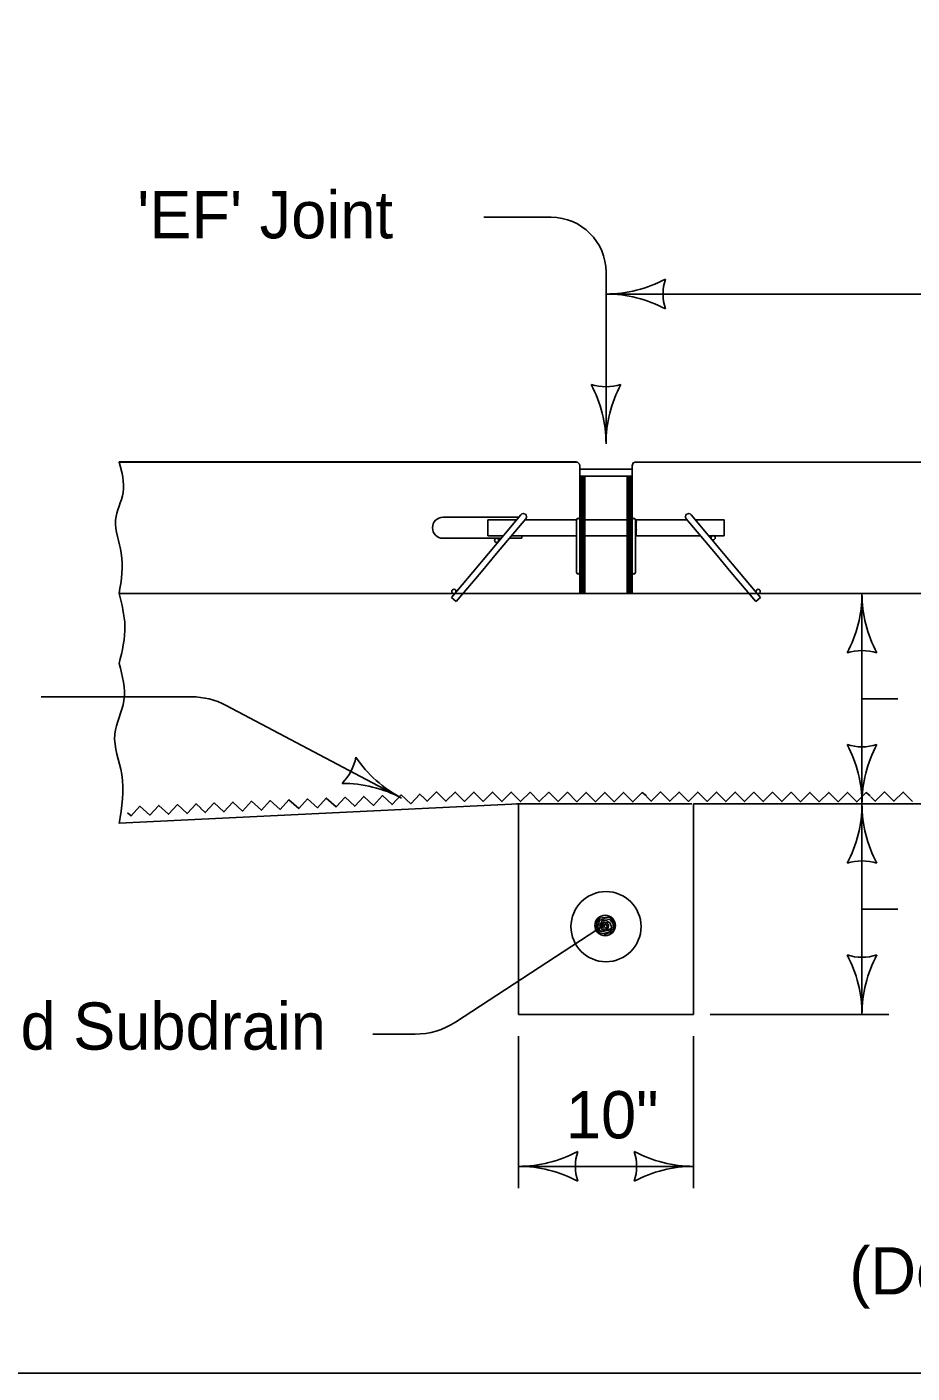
# Model space of a CAD drawing. Extents: x 5546 to 81668, y 3174 to 15999.
# Drawn here: x 14428.6 to 14728.5, y 7924 to 8380.1 of the extents above; entities that cross this region are included whole.
import ezdxf

# ---------------------------------------------------------------- set-up
doc = ezdxf.new("R2010")
doc.units = 0
for name, color, linetype in [('Level 61', 7, 'Continuous'), ('PS_BOLT', 7, 'Continuous'), ('PS_CONST', 7, 'Continuous'), ('PS_DAWA', 7, 'Continuous'), ('PS_DIM', 7, 'Continuous'), ('PS_SHAPE', 7, 'Continuous')]:
    doc.layers.add(name, color=color, linetype=linetype)

msp = doc.modelspace()

# ---------------------------------------------------------------- linework, layer by layer
at = {"layer": 'Level 61'}
msp.add_lwpolyline([(13732.52, 9944.02), (16867.53, 9944.02), (16867.53, 7924.02), (13732.52, 7924.02)], close=True, dxfattribs=at)
at = {"layer": 'PS_BOLT'}
for p, q in [((14634.99, 8232.66), (15006.71, 8232.66)), ((14633.74, 8231.41), (14633.74, 8231.41)), ((14633.74, 8188.11), (14633.74, 8231.41)), ((14746.89, 8188.11), (14633.74, 8188.11))]:
    msp.add_line(p, q, dxfattribs=at)
msp.add_lwpolyline([(14633.74, 8231.41), (14634.08, 8232.41), (14634.99, 8232.66)], dxfattribs=at)
at = {"layer": 'PS_CONST'}
for p, q in [((14583.48, 8315.56), (14606.26, 8315.56)), ((14624.83, 8282.07), (14624.83, 8297)), ((14624.83, 8238.8), (14624.83, 8282.07)), ((14711.57, 8188.11), (14711.57, 8116.83)), ((14433.39, 8153.12), (14484.39, 8153.12)), ((14555.5, 8118.83), (14496.07, 8150.22)), ((14711.57, 8152.47), (14723.69, 8152.47)), ((14711.57, 8116.83), (14711.57, 8045.55)), ((14711.57, 8081.19), (14723.69, 8081.19)), ((14624.61, 8076.13), (14573.84, 8042.91)), ((14660.1, 8045.55), (14720.72, 8045.55)), ((14545.86, 8038.83), (14560.15, 8038.83)), ((14595.13, 8038.12), (14595.13, 7986.61)), ((14654.53, 8038.12), (14654.53, 7986.61)), ((14595.13, 7994.04), (14654.53, 7994.04))]:
    msp.add_line(p, q, dxfattribs=at)
msp.add_lwpolyline([(14624.25, 8072.47), (14625.42, 8073), (14627.23, 8073.56), (14627.59, 8075.41), (14627.34, 8077.02), (14626.17, 8078.52), (14624.45, 8078.37), (14622.62, 8078.11), (14621.75, 8076.66), (14621.59, 8075.13), (14622.66, 8073.12), (14624, 8072.95), (14625.82, 8073.42), (14627.31, 8074.58), (14627.26, 8076.31), (14626.09, 8077.7), (14624.46, 8077.86), (14622.64, 8077.5), (14622.36, 8076.47), (14621.99, 8075.24), (14622.85, 8073.73), (14624.17, 8073.77), (14625.69, 8074.02), (14626.79, 8074.87), (14626.24, 8076.38), (14625.09, 8077.27), (14623.56, 8077.32), (14623.18, 8076.5), (14622.7, 8075.57), (14623.44, 8074.37), (14624.57, 8074.09), (14625.57, 8074.63), (14625.64, 8075.75), (14625.11, 8076.55), (14624.08, 8076.83), (14623.59, 8076.41), (14623.3, 8075.79), (14623.84, 8074.89), (14624.55, 8074.7), (14625.25, 8075.13), (14625.14, 8075.74), (14624.61, 8076.13), (14623.9, 8076.11), (14623.92, 8075.6), (14624.53, 8075.31)], dxfattribs=at)
msp.add_circle((14624.52, 8075.65), 3.47, dxfattribs=at)
for centre, radius, start, end in [((14606.27, 8297), 18.56, 0, 90), ((14624.83, 8274.65), 16.51, 252.2666, 287.7333), ((14582.08, 8238.81), 42.75, 360, 28.0725), ((14667.58, 8238.81), 42.75, 151.9275, 180), ((14668.82, 8188.11), 42.75, 331.9275, 360), ((14754.32, 8188.11), 42.75, 180, 208.0725), ((14711.57, 8152.27), 16.51, 72.2666, 107.7334), ((14484.39, 8128.12), 25, 62.1548, 90), ((14711.57, 8152.68), 16.51, 252.2666, 287.7333), ((14668.82, 8116.83), 42.75, 360, 28.0725), ((14754.32, 8116.83), 42.75, 151.9275, 180), ((14523.81, 8135.58), 16.51, 314.413, 349.8797), ((14575.47, 8156.62), 42.75, 214.0739, 242.1464), ((14535.53, 8081.03), 42.75, 62.1464, 90.2188), ((14668.82, 8116.83), 42.75, 331.9275, 360), ((14754.32, 8116.83), 42.75, 180, 208.0725), ((14711.57, 8080.99), 16.51, 72.2666, 107.7334), ((14711.57, 8081.4), 16.51, 252.2666, 287.7333), ((14668.82, 8045.55), 42.75, 360, 28.0725), ((14754.32, 8045.55), 42.75, 151.9275, 180), ((14560.15, 8063.83), 25, 270, 303.1967), ((14595.13, 8036.79), 42.75, 270, 298.0725), ((14630.97, 7994.04), 16.51, 162.2666, 197.7334), ((14618.69, 7994.04), 16.51, 342.2666, 17.7333), ((14654.53, 8036.79), 42.75, 241.9275, 270), ((14595.13, 7951.29), 42.75, 61.9275, 90), ((14654.53, 7951.29), 42.75, 90, 118.0725)]:
    msp.add_arc(centre, radius, start, end, dxfattribs=at)
at = {"layer": 'PS_DAWA'}
msp.add_line((14624.83, 8289.57), (14780.03, 8289.57), dxfattribs=at)
for centre, radius, start, end in [((14624.83, 8332.32), 42.75, 270, 298.0725), ((14660.67, 8289.57), 16.51, 162.2666, 197.7334), ((14624.83, 8246.82), 42.75, 61.9275, 90)]:
    msp.add_arc(centre, radius, start, end, dxfattribs=at)
at = {"layer": 'PS_DIM'}
for p, q in [((14614.67, 8232.67), (14459.83, 8232.67)), ((14615.92, 8213.1), (14615.92, 8231.42)), ((14614.85, 8195.24), (14614.85, 8213.06)), ((14615.92, 8188.12), (14615.92, 8195.2)), ((14459.83, 8188.12), (14576.39, 8188.12)), ((14576.39, 8188.12), (14615.92, 8188.12))]:
    msp.add_line(p, q, dxfattribs=at)
for centre, radius, start, end in [((14614.67, 8231.42), 1.25, 360, 90), ((14615.39, 8213.06), 0.535, 3.7252, 180), ((14615.39, 8195.24), 0.535, 180, 355.2519)]:
    msp.add_arc(centre, radius, start, end, dxfattribs=at)
msp.add_spline([(14459.83, 8232.67), (14461.19, 8222.37), (14458.62, 8213), (14460.58, 8201.81), (14459.83, 8188.12)], degree=3, dxfattribs=at)
at = {"layer": 'PS_SHAPE'}
for p, q in [((14459.83, 8232.66), (14614.67, 8232.66)), ((14634.99, 8232.66), (15006.71, 8232.66)), ((14615.92, 8201.65), (14615.92, 8231.41)), ((14615.92, 8230.25), (14633.74, 8230.25)), ((14615.92, 8227.85), (14617.7, 8227.85)), ((14616.1, 8227.85), (14616.1, 8201.65)), ((14616.28, 8227.85), (14616.28, 8201.65)), ((14616.45, 8227.85), (14616.45, 8201.65)), ((14616.63, 8227.85), (14616.63, 8201.65)), ((14616.81, 8227.85), (14616.81, 8201.65)), ((14616.99, 8227.85), (14616.99, 8201.65)), ((14617.17, 8227.85), (14617.17, 8201.65)), ((14617.34, 8227.85), (14617.34, 8201.65)), ((14617.52, 8227.85), (14617.52, 8201.65)), ((14617.7, 8227.85), (14617.7, 8213.06)), ((14631.96, 8227.85), (14617.7, 8227.85)), ((14617.7, 8227.85), (14617.7, 8213.06)), ((14631.96, 8227.85), (14631.96, 8213.06)), ((14631.96, 8213.06), (14631.96, 8227.85)), ((14631.96, 8227.85), (14633.74, 8227.85)), ((14632.13, 8227.85), (14632.13, 8201.65)), ((14632.31, 8227.85), (14632.31, 8201.65)), ((14632.49, 8227.85), (14632.49, 8201.65)), ((14632.67, 8227.85), (14632.67, 8201.65)), ((14632.85, 8227.85), (14632.85, 8201.65)), ((14633.03, 8227.85), (14633.03, 8201.65)), ((14633.2, 8227.85), (14633.2, 8201.65)), ((14633.38, 8227.85), (14633.38, 8201.65)), ((14633.56, 8227.85), (14633.56, 8201.65)), ((14633.74, 8201.65), (14633.74, 8231.41)), ((14569.59, 8213.95), (14595.28, 8213.95)), ((14596.01, 8214.81), (14584.97, 8201.65)), ((14587.76, 8201.65), (14597.65, 8213.44)), ((14615.38, 8213.59), (14615.38, 8213.59)), ((14661.9, 8201.65), (14652.01, 8213.44)), ((14653.65, 8214.81), (14664.69, 8201.65)), ((14584.73, 8207.71), (14584.73, 8213.06)), ((14584.73, 8213.06), (14594.53, 8213.06)), ((14594.53, 8213.06), (14594.53, 8213.06)), ((14597.33, 8213.06), (14614.85, 8213.06)), ((14614.85, 8195.24), (14614.85, 8213.06)), ((14617.7, 8213.06), (14617.7, 8207.71)), ((14617.7, 8213.06), (14631.96, 8213.06)), ((14631.96, 8213.06), (14631.96, 8207.71)), ((14634.81, 8195.24), (14634.81, 8213.06)), ((14634.81, 8213.06), (14652.33, 8213.06)), ((14634.81, 8212.35), (14634.81, 8212.35)), ((14655.12, 8213.06), (14655.12, 8213.06)), ((14655.12, 8213.06), (14664.92, 8213.06)), ((14664.92, 8207.71), (14664.92, 8213.06)), ((14569.59, 8206.82), (14589.3, 8206.82)), ((14584.73, 8207.71), (14590.05, 8207.71)), ((14592.1, 8206.82), (14596.32, 8206.82)), ((14592.84, 8207.71), (14614.85, 8207.71)), ((14596.32, 8207.71), (14596.32, 8206.82)), ((14617.7, 8207.71), (14631.96, 8207.71)), ((14617.7, 8207.71), (14617.7, 8201.65)), ((14631.96, 8207.71), (14631.96, 8201.65)), ((14634.81, 8207.71), (14656.82, 8207.71)), ((14659.61, 8207.71), (14664.92, 8207.71)), ((14584.97, 8201.65), (14579.71, 8195.39)), ((14587.76, 8201.65), (14582.5, 8195.39)), ((14615.92, 8195.39), (14615.92, 8201.65)), ((14616.1, 8201.65), (14616.1, 8195.39)), ((14616.28, 8201.65), (14616.28, 8195.39)), ((14616.45, 8201.65), (14616.45, 8195.39)), ((14616.63, 8201.65), (14616.63, 8195.39)), ((14616.81, 8201.65), (14616.81, 8195.39)), ((14616.99, 8201.65), (14616.99, 8195.39)), ((14617.17, 8201.65), (14617.17, 8195.39)), ((14617.34, 8201.65), (14617.34, 8195.39)), ((14617.52, 8201.65), (14617.52, 8195.39)), ((14617.7, 8201.65), (14617.7, 8195.39)), ((14631.96, 8201.65), (14631.96, 8195.39)), ((14632.13, 8201.65), (14632.13, 8195.39)), ((14632.31, 8201.65), (14632.31, 8195.39)), ((14632.49, 8201.65), (14632.49, 8195.39)), ((14632.67, 8201.65), (14632.67, 8195.39)), ((14632.85, 8201.65), (14632.85, 8195.39)), ((14633.03, 8201.65), (14633.03, 8195.39)), ((14633.2, 8201.65), (14633.2, 8195.39)), ((14633.38, 8201.65), (14633.38, 8195.39)), ((14633.56, 8201.65), (14633.56, 8195.39)), ((14633.74, 8195.39), (14633.74, 8201.65)), ((14661.9, 8201.65), (14667.16, 8195.39)), ((14664.69, 8201.65), (14669.95, 8195.39)), ((14579.71, 8195.39), (14572.46, 8186.75)), ((14582.5, 8195.39), (14574.1, 8185.38)), ((14614.85, 8195.24), (14614.85, 8195.24)), ((14615.92, 8188.11), (14615.92, 8195.39)), ((14616.1, 8195.39), (14616.1, 8188.11)), ((14616.28, 8195.39), (14616.28, 8188.11)), ((14616.45, 8195.39), (14616.45, 8188.11)), ((14616.63, 8195.39), (14616.63, 8188.11)), ((14616.81, 8195.39), (14616.81, 8188.11)), ((14616.99, 8195.39), (14616.99, 8188.11)), ((14617.17, 8195.39), (14617.17, 8188.11)), ((14617.34, 8195.39), (14617.34, 8188.11)), ((14617.52, 8195.39), (14617.52, 8188.11)), ((14617.7, 8195.39), (14617.7, 8188.11)), ((14631.96, 8195.39), (14631.96, 8188.11)), ((14632.13, 8195.39), (14632.13, 8188.11)), ((14632.31, 8195.39), (14632.31, 8188.11)), ((14632.49, 8195.39), (14632.49, 8188.11)), ((14632.67, 8195.39), (14632.67, 8188.11)), ((14632.85, 8195.39), (14632.85, 8188.11)), ((14633.03, 8195.39), (14633.03, 8188.11)), ((14633.2, 8195.39), (14633.2, 8188.11)), ((14633.38, 8195.39), (14633.38, 8188.11)), ((14633.56, 8195.39), (14633.56, 8188.11)), ((14633.74, 8188.11), (14633.74, 8195.39)), ((14667.16, 8195.39), (14675.56, 8185.38)), ((14669.95, 8195.39), (14677.2, 8186.75)), ((14459.83, 8188.11), (14573.6, 8188.11)), ((14574.1, 8185.38), (14572.46, 8186.75)), ((14576.39, 8188.11), (14617.7, 8188.11)), ((14617.7, 8188.11), (14631.96, 8188.11)), ((14631.96, 8188.11), (14673.27, 8188.11)), ((14675.56, 8185.38), (14677.2, 8186.75)), ((14676.06, 8188.11), (15006.71, 8188.11)), ((14595.13, 8116.83), (14459.82, 8110.27)), ((14594.51, 8116.83), (14653.91, 8116.83)), ((14595.13, 8045.55), (14595.13, 8116.83)), ((14654.53, 8045.55), (14654.53, 8116.83)), ((14654.53, 8116.83), (15006.71, 8116.83)), ((14595.13, 8045.55), (14654.53, 8045.55))]:
    msp.add_line(p, q, dxfattribs=at)
for points in [[(14617.7, 8227.71), (14617.84, 8227.85)], [(14617.7, 8207.42), (14617.99, 8207.71)], [(14487.4, 8115.39), (14489.05, 8113.88), (14492.07, 8117.17), (14495.37, 8114.14), (14498.41, 8117.46), (14501.7, 8114.42), (14504.73, 8117.72), (14508.04, 8114.7), (14511.06, 8117.99), (14514.36, 8114.97), (14517.4, 8118.27), (14520.69, 8115.24), (14523.72, 8118.55), (14527.03, 8115.52), (14530.05, 8118.82), (14533.35, 8115.79), (14536.38, 8119.09), (14539.68, 8116.06), (14542.71, 8119.37), (14546.01, 8116.33), (14549.05, 8119.64), (14552.34, 8116.62), (14555.38, 8119.91), (14558.68, 8116.89), (14561.7, 8120.18), (14563.35, 8118.67)], [(14562.64, 8119.32), (14564.22, 8117.72), (14567.4, 8120.89), (14570.55, 8117.71), (14573.74, 8120.87), (14576.9, 8117.69), (14580.06, 8120.85), (14583.22, 8117.67), (14586.41, 8120.83), (14589.56, 8117.65), (14592.74, 8120.82), (14595.9, 8117.64), (14599.08, 8120.8), (14602.23, 8117.62), (14605.42, 8120.78), (14608.58, 8117.61), (14611.74, 8120.77), (14614.9, 8117.59), (14618.08, 8120.75), (14621.24, 8117.57), (14624.42, 8120.73), (14627.58, 8117.56), (14630.75, 8120.72), (14633.91, 8117.53), (14637.09, 8120.7), (14638.51, 8119.57)], [(14638.51, 8119.32), (14640.09, 8117.72), (14643.27, 8120.89), (14646.42, 8117.71), (14649.6, 8120.87), (14652.76, 8117.69), (14655.93, 8120.85), (14659.09, 8117.67), (14662.28, 8120.83), (14665.43, 8117.65), (14668.61, 8120.82), (14671.77, 8117.64), (14674.95, 8120.8), (14678.1, 8117.62), (14681.28, 8120.78), (14684.44, 8117.61), (14687.61, 8120.77), (14690.77, 8117.59), (14693.95, 8120.75), (14697.11, 8117.57), (14700.29, 8120.73), (14703.45, 8117.56), (14706.62, 8120.72), (14709.78, 8117.53), (14712.96, 8120.7), (14714.38, 8119.57)], [(14714.48, 8119.32), (14716.05, 8117.72), (14719.24, 8120.89), (14722.39, 8117.71), (14725.57, 8120.87), (14728.73, 8117.69)], [(14462.72, 8113.82), (14463.88, 8112.76), (14466.91, 8116.06), (14470.21, 8113.03), (14473.24, 8116.34), (14476.54, 8113.31), (14479.57, 8116.61), (14482.88, 8113.58), (14485.9, 8116.87), (14487.55, 8115.37)]]:
    msp.add_lwpolyline(points, dxfattribs=at)
for centre, radius in [((14587.77, 8206.11), 0.713), ((14661.14, 8207), 0.713), ((14573.27, 8188.82), 0.713), ((14676.39, 8188.82), 0.713), ((14624.83, 8075.25), 11.88)]:
    msp.add_circle(centre, radius, dxfattribs=at)
for centre, radius, start, end in [((14614.67, 8231.41), 1.25, 0, 90), ((14634.99, 8231.41), 1.25, 90, 180), ((14569.59, 8210.39), 3.56, 90, 270), ((14596.83, 8214.13), 1.07, 320.0037, 139.9964), ((14615.39, 8213.06), 0.535, 0, 180), ((14634.27, 8213.06), 0.535, 0, 180), ((14652.83, 8214.13), 1.07, 40.0036, 219.9963), ((14615.39, 8195.24), 0.535, 180, 0), ((14634.27, 8195.24), 0.535, 180, 0)]:
    msp.add_arc(centre, radius, start, end, dxfattribs=at)
for points in [[(14459.83, 8232.66), (14461.19, 8222.37), (14458.62, 8212.99), (14460.58, 8201.81), (14459.83, 8188.11)], [(14634.81, 8212.7), (14634.9, 8212.7), (14634.99, 8212.71), (14635.07, 8212.7), (14635.13, 8212.71), (14635.19, 8212.69), (14635.24, 8212.7)], [(14634.81, 8212.35), (14634.9, 8212.34), (14634.99, 8212.35), (14635.07, 8212.34), (14635.13, 8212.35), (14635.19, 8212.33), (14635.24, 8212.34)], [(14634.81, 8211.99), (14634.9, 8211.98), (14634.99, 8211.99), (14635.07, 8211.98), (14635.13, 8212), (14635.19, 8211.98), (14635.24, 8211.99)], [(14634.81, 8211.63), (14634.9, 8211.63), (14634.99, 8211.64), (14635.07, 8211.63), (14635.13, 8211.64), (14635.19, 8211.62), (14635.24, 8211.63)], [(14634.81, 8211.28), (14634.9, 8211.27), (14634.99, 8211.28), (14635.07, 8211.27), (14635.13, 8211.29), (14635.19, 8211.27), (14635.24, 8211.27)], [(14634.81, 8210.92), (14634.9, 8210.91), (14634.99, 8210.93), (14635.07, 8210.91), (14635.13, 8210.93), (14635.19, 8210.91), (14635.24, 8210.92)], [(14634.81, 8210.56), (14634.9, 8210.56), (14634.99, 8210.57), (14635.07, 8210.56), (14635.13, 8210.57), (14635.19, 8210.55), (14635.24, 8210.56)], [(14634.81, 8210.21), (14634.9, 8210.2), (14634.99, 8210.21), (14635.07, 8210.2), (14635.13, 8210.22), (14635.19, 8210.2), (14635.24, 8210.21)], [(14634.81, 8209.85), (14634.9, 8209.84), (14634.99, 8209.86), (14635.07, 8209.84), (14635.13, 8209.86), (14635.19, 8209.84), (14635.24, 8209.85)], [(14634.81, 8209.5), (14634.9, 8209.49), (14634.99, 8209.5), (14635.07, 8209.49), (14635.13, 8209.5), (14635.19, 8209.48), (14635.24, 8209.49)], [(14634.81, 8209.14), (14634.9, 8209.13), (14634.99, 8209.14), (14635.07, 8209.13), (14635.13, 8209.15), (14635.19, 8209.13), (14635.24, 8209.14)], [(14634.81, 8208.78), (14634.9, 8208.78), (14634.99, 8208.79), (14635.07, 8208.78), (14635.13, 8208.79), (14635.19, 8208.77), (14635.24, 8208.78)], [(14634.81, 8208.43), (14634.9, 8208.42), (14634.99, 8208.43), (14635.07, 8208.42), (14635.13, 8208.43), (14635.19, 8208.41), (14635.24, 8208.42)], [(14634.81, 8208.07), (14634.9, 8208.06), (14634.99, 8208.07), (14635.07, 8208.06), (14635.13, 8208.08), (14635.19, 8208.06), (14635.24, 8208.07)], [(14459.83, 8188.11), (14461.79, 8177.17), (14459.83, 8164.35)], [(14459.83, 8164.35), (14461.48, 8151.84), (14458.36, 8140.45), (14460.74, 8126.85), (14459.83, 8110.2)]]:
    msp.add_spline(points, degree=3, dxfattribs=at)

# ---------------------------------------------------------------- texts
at = {"layer": 'PS_CONST'}
for s, p in [("'EF' Joint", (14465.99, 8308.43)), ('4" Perforated Subdrain', (14312.98, 8033.58)), ('10"', (14611.24, 8003.53))]:
    msp.add_text(s, height=16, dxfattribs=at).set_placement(p)
at = {"layer": 'PS_SHAPE'}
msp.add_text('(Doweled PCC Pavement)', height=16, dxfattribs=at).set_placement((14707.3, 7950.64))

doc.saveas('drawing.dxf')
